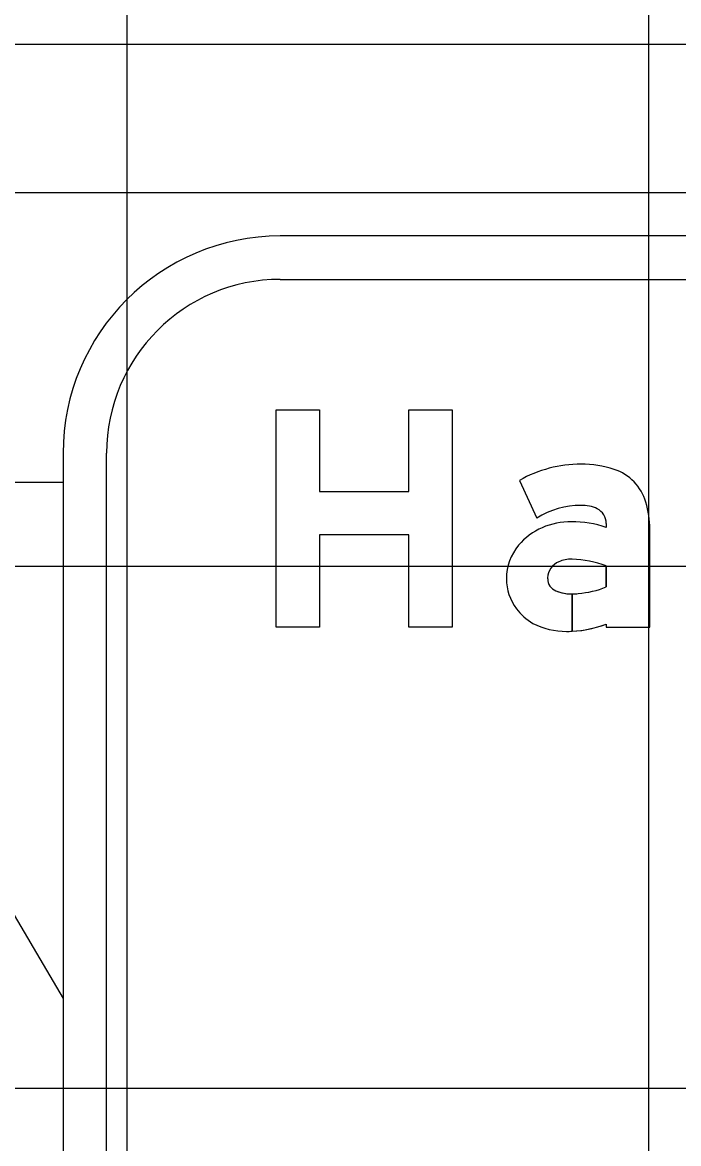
# Model space of a CAD drawing. Extents: x 2193008 to 2198143, y 1236112 to 1237864.
# Drawn here: x 2194583.286 to 2194585.802, y 1237303.894 to 1237308.19 of the extents above; entities that cross this region are included whole.
import ezdxf

# ---------------------------------------------------------------- set-up
doc = ezdxf.new("R2010")
doc.units = 0
for name, color, linetype in [('GSBWFILL', 7, 'Continuous'), ('GSCOLORFILL', 7, 'Continuous'), ('GSDIMS', 7, 'Continuous'), ('GSOUTLINE', 7, 'Continuous'), ('M-ROADS', 7, 'Continuous')]:
    doc.layers.add(name, color=color, linetype=linetype)

msp = doc.modelspace()

# ---------------------------------------------------------------- linework, layer by layer
at = {"layer": 'GSBWFILL'}
msp.add_lwpolyline([(2194584.9337, 1237305.873), (2194584.7672, 1237305.873), (2194584.7672, 1237306.2261), (2194584.4258, 1237306.2261), (2194584.4258, 1237305.873), (2194584.2593, 1237305.873), (2194584.2593, 1237306.7055), (2194584.4258, 1237306.7055), (2194584.4258, 1237306.3926), (2194584.7672, 1237306.3926), (2194584.7672, 1237306.7055), (2194584.9337, 1237306.7055)], close=True, dxfattribs=at)
for points in [[(2194585.1919, 1237306.4348), (2194585.2587, 1237306.2906)], [(2194585.5247, 1237306.2703), (2194585.5247, 1237306.2549)], [(2194585.5247, 1237305.8847), (2194585.5247, 1237305.873), (2194585.6912, 1237305.873), (2194585.6912, 1237306.2486)], [(2194585.5247, 1237306.1075), (2194585.5247, 1237306.0267)], [(2194585.3936, 1237305.8569), (2194585.3936, 1237305.9997)], [(2194585.3937, 1237305.9997), (2194585.3937, 1237305.8569)]]:
    msp.add_lwpolyline(points, dxfattribs=at)
for centre, major_axis, start_param, end_param in [((2194585.428, 1237306.0202), (0, 0.4772), 0, 0.517719), ((2194585.428, 1237306.0899), (0, 0.4075), 5.96613, 6.283185), ((2194585.4967, 1237306.2991), (0, 0.1873), 4.997165, 5.96613), ((2194585.3244, 1237306.2486), (0, 0.3669), 4.712389, 4.997165), ((2194585.428, 1237306.0202), (0, 0.319), 0, 0.559495), ((2194585.434, 1237306.2132), (0, 0.1261), 5.822746, 6.330435), ((2194585.4623, 1237306.2703), (0, 0.0624), 4.712389, 5.822746), ((2194585.3912, 1237305.9912), (0, 0.2855), 0, 0.404512), ((2194585.3912, 1237305.8564), (0, 0.4203), 5.959871, 6.283185), ((2194585.3717, 1237306.0337), (0, 0.2387), 0.399285, 0.87593), ((2194585.3423, 1237306.0582), (0, 0.2005), 0.87593, 1.570796), ((2194585.3707, 1237306.0584), (0, 0.0708), 0.408547, 1.530785), ((2194585.3905, 1237306.0128), (0, 0.1204), 6.259455, 6.691732), ((2194585.3817, 1237305.724), (0, 0.4093), 5.926185, 6.254823), ((2194585.3334, 1237306.0582), (0, 0.1916), 1.570796, 2.21394), ((2194585.3753, 1237306.0582), (0, 0.0754), 1.530785, 1.570796), ((2194585.3499, 1237306.0582), (0, 0.0499), 1.570796, 2.757027), ((2194585.3936, 1237306.1662), (0, 0.1665), 2.757027, 3.141593), ((2194585.3839, 1237306.3848), (0, 0.3848), 3.228562, 3.516221), ((2194585.3936, 1237306.1662), (0, 0.1665), 3.141843, 3.28451), ((2194585.3504, 1237306.0709), (0, 0.2129), 2.21394, 2.611125), ((2194585.3722, 1237306.1428), (0, 0.2865), 2.672443, 3.141593), ((2194585.3722, 1237306.2813), (0, 0.4249), 3.192057, 3.508644), ((2194585.3722, 1237306.2813), (0, 0.4249), 3.141593, 3.191959)]:
    msp.add_ellipse(centre, major_axis=major_axis, ratio=0.999993, start_param=start_param, end_param=end_param, dxfattribs=at)
at = {"layer": 'GSCOLORFILL'}
for p, q in [((2194591.1013, 1237307.3715), (2194584.2748, 1237307.3715)), ((2194584.2748, 1237307.205), (2194591.1013, 1237307.205)), ((2194583.4423, 1237306.539), (2194583.4423, 1237301.7105)), ((2194583.6088, 1237301.7105), (2194583.6088, 1237306.539))]:
    msp.add_line(p, q, dxfattribs=at)
msp.add_lwpolyline([(2194584.9337, 1237305.873), (2194584.7672, 1237305.873), (2194584.7672, 1237306.2261), (2194584.4258, 1237306.2261), (2194584.4258, 1237305.873), (2194584.2593, 1237305.873), (2194584.2593, 1237306.7055), (2194584.4258, 1237306.7055), (2194584.4258, 1237306.3926), (2194584.7672, 1237306.3926), (2194584.7672, 1237306.7055), (2194584.9337, 1237306.7055)], close=True, dxfattribs=at)
for points in [[(2194585.1919, 1237306.4348), (2194585.2587, 1237306.2906)], [(2194585.5247, 1237306.2703), (2194585.5247, 1237306.2549)], [(2194585.5247, 1237305.8847), (2194585.5247, 1237305.873), (2194585.6912, 1237305.873), (2194585.6912, 1237306.2486)], [(2194585.5247, 1237306.1075), (2194585.5247, 1237306.0267)], [(2194585.3936, 1237305.8569), (2194585.3936, 1237305.9997)], [(2194585.3937, 1237305.9997), (2194585.3937, 1237305.8569)]]:
    msp.add_lwpolyline(points, dxfattribs=at)
for radius in [0.8325, 0.666]:
    msp.add_arc((2194584.2748, 1237306.539), radius, 90, 180, dxfattribs=at)
for centre, major_axis, start_param, end_param in [((2194585.428, 1237306.0202), (0, 0.4772), 0, 0.517719), ((2194585.428, 1237306.0899), (0, 0.4075), 5.96613, 6.283185), ((2194585.4967, 1237306.2991), (0, 0.1873), 4.997165, 5.96613), ((2194585.3244, 1237306.2486), (0, 0.3669), 4.712389, 4.997165), ((2194585.428, 1237306.0202), (0, 0.319), 0, 0.559495), ((2194585.434, 1237306.2132), (0, 0.1261), 5.822746, 6.330435), ((2194585.4623, 1237306.2703), (0, 0.0624), 4.712389, 5.822746), ((2194585.3912, 1237305.9912), (0, 0.2855), 0, 0.404512), ((2194585.3912, 1237305.8564), (0, 0.4203), 5.959871, 6.283185), ((2194585.3717, 1237306.0337), (0, 0.2387), 0.399285, 0.87593), ((2194585.3423, 1237306.0582), (0, 0.2005), 0.87593, 1.570796), ((2194585.3707, 1237306.0584), (0, 0.0708), 0.408547, 1.530785), ((2194585.3905, 1237306.0128), (0, 0.1204), 6.259455, 6.691732), ((2194585.3817, 1237305.724), (0, 0.4093), 5.926185, 6.254823), ((2194585.3334, 1237306.0582), (0, 0.1916), 1.570796, 2.21394), ((2194585.3753, 1237306.0582), (0, 0.0754), 1.530785, 1.570796), ((2194585.3499, 1237306.0582), (0, 0.0499), 1.570796, 2.757027), ((2194585.3936, 1237306.1662), (0, 0.1665), 2.757027, 3.141593), ((2194585.3839, 1237306.3848), (0, 0.3848), 3.228562, 3.516221), ((2194585.3936, 1237306.1662), (0, 0.1665), 3.141843, 3.28451), ((2194585.3504, 1237306.0709), (0, 0.2129), 2.21394, 2.611125), ((2194585.3722, 1237306.1428), (0, 0.2865), 2.672443, 3.141593), ((2194585.3722, 1237306.2813), (0, 0.4249), 3.192057, 3.508644), ((2194585.3722, 1237306.2813), (0, 0.4249), 3.141593, 3.191959)]:
    msp.add_ellipse(centre, major_axis=major_axis, ratio=0.999993, start_param=start_param, end_param=end_param, dxfattribs=at)
at = {"layer": 'GSDIMS'}
for p, q in [((2194548.2266, 1237307.5387), (2194591.9338, 1237307.5387)), ((2194548.2266, 1237306.4283), (2194583.4423, 1237306.4283)), ((2194582.2754, 1237306.4283), (2194583.4423, 1237304.4501))]:
    msp.add_line(p, q, dxfattribs=at)
at = {"layer": 'GSOUTLINE'}
msp.add_lwpolyline([(2194584.9337, 1237305.873), (2194584.7672, 1237305.873), (2194584.7672, 1237306.2261), (2194584.4258, 1237306.2261), (2194584.4258, 1237305.873), (2194584.2593, 1237305.873), (2194584.2593, 1237306.7055), (2194584.4258, 1237306.7055), (2194584.4258, 1237306.3926), (2194584.7672, 1237306.3926), (2194584.7672, 1237306.7055), (2194584.9337, 1237306.7055)], close=True, dxfattribs=at)
for points in [[(2194585.1919, 1237306.4348), (2194585.2587, 1237306.2906)], [(2194585.5247, 1237306.2703), (2194585.5247, 1237306.2549)], [(2194585.5247, 1237305.8847), (2194585.5247, 1237305.873), (2194585.6912, 1237305.873), (2194585.6912, 1237306.2486)], [(2194585.5247, 1237306.0267), (2194585.5247, 1237306.1075)]]:
    msp.add_lwpolyline(points, dxfattribs=at)
for centre, major_axis, start_param, end_param in [((2194585.428, 1237306.0202), (0, 0.4772), 6.283185, 6.800904), ((2194585.428, 1237306.0899), (0, 0.4075), 5.96613, 6.283185), ((2194585.4967, 1237306.2991), (0, 0.1873), 4.997165, 5.96613), ((2194585.3244, 1237306.2486), (0, 0.3669), 4.712389, 4.997165), ((2194585.428, 1237306.0202), (0, 0.319), 0, 0.559495), ((2194585.434, 1237306.2132), (0, 0.1261), 5.822746, 6.330435), ((2194585.4623, 1237306.2703), (0, 0.0624), 4.712389, 5.822746), ((2194585.3912, 1237305.9912), (0, 0.2855), 0, 0.404512), ((2194585.3912, 1237305.8564), (0, 0.4203), 5.959871, 6.283185), ((2194585.3717, 1237306.0337), (0, 0.2387), 0.399285, 0.87593), ((2194585.3423, 1237306.0582), (0, 0.2005), 0.87593, 1.570796), ((2194585.3707, 1237306.0584), (0, 0.0708), 0.408547, 1.530785), ((2194585.3905, 1237306.0128), (0, 0.1204), 6.25958, 6.691732), ((2194585.3817, 1237305.724), (0, 0.4093), 5.926185, 6.254787), ((2194585.3931, 1237306.1269), (0, 0.00624), 6.254787, 6.25958), ((2194585.3334, 1237306.0582), (0, 0.1916), 1.570796, 2.21394), ((2194585.3753, 1237306.0582), (0, 0.0754), 1.530785, 1.570796), ((2194585.3499, 1237306.0582), (0, 0.0499), 1.570796, 2.757027), ((2194585.3936, 1237306.1662), (0, 0.1665), 2.757027, 3.28451), ((2194585.3839, 1237306.3848), (0, 0.3848), 3.228562, 3.516221), ((2194585.3504, 1237306.0709), (0, 0.2129), 2.21394, 2.611125), ((2194585.3722, 1237306.1428), (0, 0.2865), 2.672443, 3.141593), ((2194585.3722, 1237306.2813), (0, 0.4249), 3.141593, 3.508644)]:
    msp.add_ellipse(centre, major_axis=major_axis, ratio=0.999993, start_param=start_param, end_param=end_param, dxfattribs=at)
at = {"layer": 'M-ROADS'}
for p, q in [((2194583.6881, 1237258.1062), (2194583.6881, 1237318.1062)), ((2194585.6881, 1237258.1062), (2194585.6881, 1237318.1062)), ((2194547.6881, 1237308.1062), (2194677.6881, 1237308.1062)), ((2194547.6881, 1237306.1062), (2194677.6881, 1237306.1062)), ((2194547.6881, 1237304.1062), (2194677.6881, 1237304.1062))]:
    msp.add_line(p, q, dxfattribs=at)

doc.saveas('drawing.dxf')
